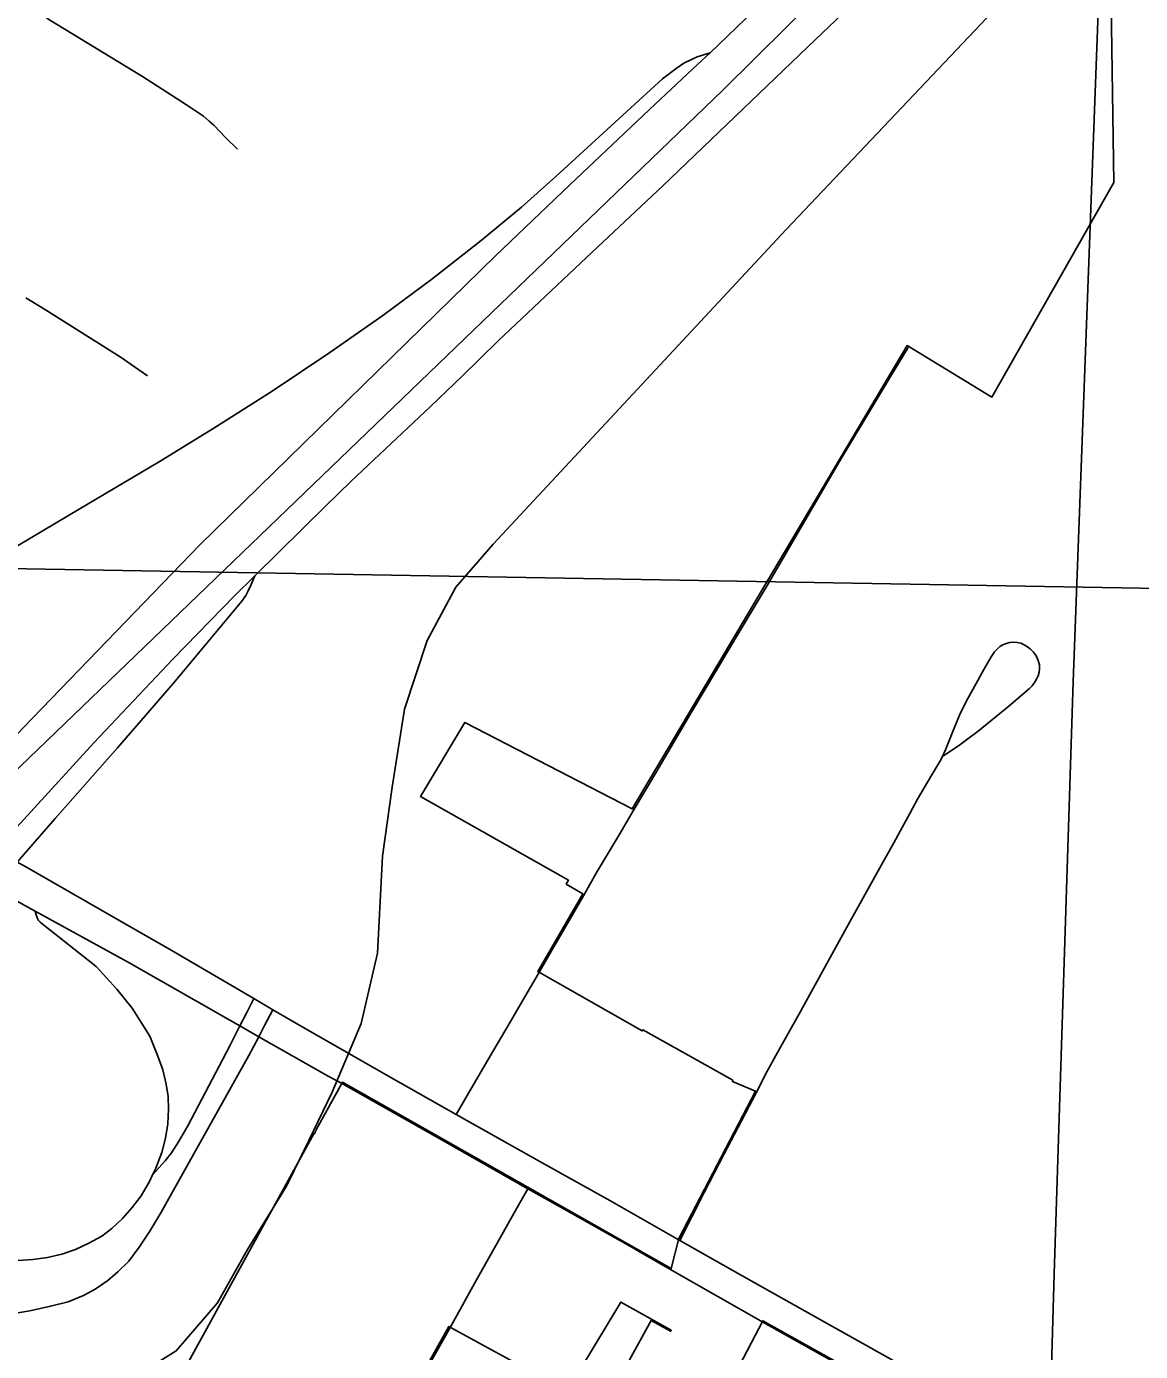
# Model space of a CAD drawing. Extents: x 0 to 34, y 0 to 22.
# Drawn here: x 4.6459 to 4.9766, y 16.7333 to 17.1265 of the extents above; entities that cross this region are included whole.
import ezdxf

# ---------------------------------------------------------------- set-up
doc = ezdxf.new("R2010")
doc.units = 0
for name, color, linetype in [('GM_X_City_Street', 7, 'Continuous'), ('GM_X_Corporation', 7, 'Continuous'), ('GM_X_Interchange_Ramps', 7, 'Continuous'), ('GM_X_Interstate_Route', 7, 'Continuous'), ('GM_X_Minor_River', 7, 'Continuous'), ('GM_X_Township_Road', 7, 'Continuous'), ('GM_X_US_Route', 7, 'Continuous'), ('SH_Text', 7, 'Continuous')]:
    doc.layers.add(name, color=color, linetype=linetype)

msp = doc.modelspace()

# ---------------------------------------------------------------- linework, layer by layer
at = {"layer": 'GM_X_City_Street'}
for points in [[(4.64607, 17.1358), (4.64788, 17.13346), (4.64934, 17.13156), (4.65023, 17.13051), (4.65123, 17.12963), (4.65252, 17.12864), (4.68029, 17.11166), (4.69334, 17.10329), (4.69839, 17.0999), (4.7001, 17.09847), (4.70154, 17.09724), (4.7051, 17.09354), (4.70849, 17.09014)], [(4.68184, 17.02291), (4.67794, 17.02557), (4.67395, 17.02828), (4.65152, 17.04242), (4.64571, 17.04598)]]:
    msp.add_lwpolyline(points, dxfattribs=at)
at = {"layer": 'GM_X_Corporation'}
for points in [[(4.75823, 17.90529), (4.98239, 17.89994), (5.48857, 17.88606), (5.47838, 16.95118), (4.45758, 16.96884), (4.4689, 17.41819), (4.47574, 17.91277)], [(4.45758, 16.96884), (5.47838, 16.95118), (5.45089, 15.93126), (4.43539, 15.94772)]]:
    msp.add_lwpolyline(points, close=True, dxfattribs=at)
for points in [[(4.6901, 16.72318), (4.73131, 16.79807), (4.73147, 16.79798), (4.73153, 16.79847), (4.73196, 16.79925), (4.73965, 16.81318), (4.79452, 16.78217), (4.83728, 16.75793), (4.83955, 16.76681), (4.86224, 16.81059), (4.85543, 16.81347), (4.85559, 16.81379), (4.84143, 16.82173), (4.82885, 16.82878), (4.82868, 16.82846), (4.79765, 16.84606), (4.81102, 16.86911), (4.8061, 16.87202), (4.80673, 16.87315), (4.76282, 16.89804), (4.77604, 16.91999), (4.8257, 16.89435), (4.90733, 17.03186), (4.93247, 17.01657), (4.96867, 17.08023), (4.96672, 17.2062)], [(4.81667, 16.71584), (4.8313, 16.7425), (4.83709, 16.73929), (4.83725, 16.73958), (4.82227, 16.74796), (4.80637, 16.72156), (4.77127, 16.74073), (4.66882, 16.55752)], [(4.89846, 16.72335), (4.86448, 16.74243), (4.84364, 16.70262)]]:
    msp.add_lwpolyline(points, dxfattribs=at)
at = {"layer": 'GM_X_Interchange_Ramps'}
for points in [[(4.84879, 17.1187), (4.84496, 17.11752), (4.84329, 17.11678), (4.84103, 17.11563), (4.8387, 17.11408), (4.83467, 17.111), (4.80305, 17.082), (4.79282, 17.07294), (4.78085, 17.06304), (4.76618, 17.05154), (4.75169, 17.04082), (4.73591, 17.02975), (4.71883, 17.01836), (4.70151, 17.00733), (4.68561, 16.99759), (4.65836, 16.98142), (4.62844, 16.96367)], [(4.64315, 16.87857), (4.6544, 16.89145), (4.67294, 16.91241), (4.68955, 16.93161), (4.7098, 16.95603), (4.71098, 16.95772), (4.71169, 16.95906), (4.71261, 16.96095), (4.71362, 16.9635)], [(4.64842, 16.86395), (4.64878, 16.86289), (4.64913, 16.86183), (4.64947, 16.86126), (4.64998, 16.86072), (4.65099, 16.85979), (4.65515, 16.85655), (4.66655, 16.84753), (4.67273, 16.84088), (4.67724, 16.83519), (4.68247, 16.82688), (4.68486, 16.82097), (4.68633, 16.81687), (4.68739, 16.81264), (4.68791, 16.80895), (4.68808, 16.80523), (4.68785, 16.80089), (4.68715, 16.7966), (4.68605, 16.79239), (4.68432, 16.78771), (4.68334, 16.78569), (4.68242, 16.78379), (4.67989, 16.77949), (4.6773, 16.77599), (4.67441, 16.77273), (4.67118, 16.76982), (4.66821, 16.76757), (4.66444, 16.76541), (4.66048, 16.7636), (4.65636, 16.7622), (4.65212, 16.76117), (4.64781, 16.76056), (4.64346, 16.76032)], [(4.71339, 16.83804), (4.71127, 16.83389), (4.70923, 16.82992), (4.70622, 16.82404), (4.69377, 16.80023), (4.69099, 16.79548), (4.6889, 16.79225), (4.68705, 16.78991), (4.68334, 16.78569)], [(4.71483, 16.82673), (4.71658, 16.83005), (4.71905, 16.83473)]]:
    msp.add_lwpolyline(points, dxfattribs=at)
at = {"layer": 'GM_X_Interstate_Route'}
for points in [[(4.84879, 17.1187), (4.86455, 17.13387), (4.90559, 17.17286), (4.94521, 17.21066), (4.96694, 17.23168), (4.99377, 17.25845)], [(4.60959, 16.85175), (4.61526, 16.85826), (4.62976, 16.87439), (4.63606, 16.8814), (4.63672, 16.88212), (4.66591, 16.91394), (4.68938, 16.93885), (4.70764, 16.95756), (4.71362, 16.9635), (4.73467, 16.98421), (4.74229, 16.99156), (4.76577, 17.01377), (4.77521, 17.02278), (4.78587, 17.03322), (4.81213, 17.05795), (4.83473, 17.07928), (4.88009, 17.12269), (4.91162, 17.15272), (4.92201, 17.16254), (4.95789, 17.19696), (4.96695, 17.20565)], [(4.40088, 16.61659), (4.51175, 16.76283), (4.53169, 16.78883), (4.57529, 16.84083), (4.60591, 16.87705), (4.61272, 16.88427), (4.61953, 16.89149), (4.64488, 16.91837), (4.6973, 16.97269), (4.78511, 17.05851), (4.80719, 17.07951), (4.83246, 17.1035), (4.84519, 17.11539), (4.84879, 17.1187)]]:
    msp.add_lwpolyline(points, dxfattribs=at)
at = {"layer": 'GM_X_Minor_River'}
for points in [[(4.98588, 17.76947), (4.9787, 17.56607), (4.96999, 17.29932), (4.96524, 17.16538), (4.95657, 16.93205), (4.9509, 16.75638), (4.94055, 16.39518), (4.9347, 16.1774), (4.93025, 15.92165), (4.9265, 15.72131), (4.92336, 15.4796), (4.92222, 15.27619), (4.92282, 15.17713), (4.92051, 14.91302), (4.91908, 14.60032), (4.91777, 14.44208)], [(4.66322, 16.71102), (4.67547, 16.72415), (4.69033, 16.73345), (4.7026, 16.74772), (4.71149, 16.76355), (4.72307, 16.78238), (4.72967, 16.79596), (4.73665, 16.8103), (4.74523, 16.83069), (4.75003, 16.8515), (4.75154, 16.88033), (4.75444, 16.90079), (4.75814, 16.9239), (4.76483, 16.94431), (4.77334, 16.96015), (4.78446, 16.97292), (4.87142, 17.06634), (4.96524, 17.16538)]]:
    msp.add_lwpolyline(points, dxfattribs=at)
at = {"layer": 'GM_X_Township_Road'}
for points in [[(4.82593, 16.8938), (4.83266, 16.90501), (4.84336, 16.92326), (4.85777, 16.94726), (4.86575, 16.9606), (4.88705, 16.99713), (4.8982, 17.01572), (4.90236, 17.02264), (4.90756, 17.03131)], [(4.91514, 16.90528), (4.91613, 16.90694), (4.91695, 16.90838), (4.91775, 16.90987), (4.91867, 16.91183), (4.92109, 16.91783), (4.92307, 16.92264), (4.92527, 16.92706), (4.92823, 16.93248), (4.93006, 16.93574), (4.93223, 16.93945), (4.93323, 16.94091), (4.93397, 16.94177), (4.9348, 16.9425), (4.93571, 16.94306), (4.93672, 16.94345), (4.93781, 16.9437), (4.93891, 16.94381), (4.93999, 16.94376), (4.94103, 16.94351), (4.94203, 16.94307), (4.94299, 16.94248), (4.94388, 16.94177), (4.94468, 16.94096), (4.94538, 16.94009), (4.94593, 16.93915), (4.94632, 16.93813), (4.94656, 16.93708), (4.9466, 16.936), (4.94646, 16.93491), (4.94616, 16.93384), (4.94571, 16.9328), (4.94513, 16.9318), (4.94444, 16.93087), (4.94365, 16.93006), (4.9375, 16.92487), (4.92839, 16.91739), (4.92533, 16.91512), (4.92297, 16.91339), (4.91807, 16.91012)], [(4.86247, 16.81003), (4.86565, 16.8163), (4.86833, 16.82119), (4.87562, 16.8342), (4.88883, 16.85817), (4.89972, 16.87776), (4.90333, 16.88425), (4.90519, 16.88768), (4.90807, 16.89299), (4.91041, 16.89723), (4.91234, 16.90059), (4.91464, 16.90445), (4.91514, 16.90528)], [(4.81125, 16.86855), (4.81497, 16.87525), (4.82206, 16.88714), (4.82593, 16.8938)], [(4.79787, 16.8455), (4.80177, 16.85222), (4.80726, 16.86168), (4.81125, 16.86855)], [(4.77342, 16.80368), (4.77672, 16.80931), (4.78337, 16.82066), (4.78913, 16.83051), (4.79311, 16.83732), (4.79787, 16.8455)], [(4.83978, 16.76625), (4.84709, 16.7805), (4.85295, 16.79193), (4.85808, 16.80179), (4.86247, 16.81003)], [(4.7715, 16.74018), (4.77951, 16.75454), (4.78741, 16.76862), (4.79158, 16.77601), (4.79475, 16.78162)], [(4.66905, 16.55696), (4.67875, 16.57424), (4.69309, 16.59967), (4.7064, 16.62357), (4.72955, 16.66473), (4.74048, 16.68425), (4.75493, 16.71034), (4.76266, 16.72453), (4.7715, 16.74018)]]:
    msp.add_lwpolyline(points, dxfattribs=at)
at = {"layer": 'GM_X_US_Route'}
for p, q in [((4.71339, 16.83804), (4.71905, 16.83473)), ((4.73988, 16.81262), (4.76949, 16.79589)), ((4.82895, 16.76223), (4.83751, 16.75737)), ((4.83751, 16.75737), (4.8647, 16.74187))]:
    msp.add_line(p, q, dxfattribs=at)
for points in [[(4.57306, 16.91686), (4.58221, 16.91204), (4.59516, 16.9052), (4.60814, 16.89784), (4.61953, 16.89149), (4.62064, 16.89088), (4.63485, 16.88316), (4.63672, 16.88212), (4.64315, 16.87857), (4.64518, 16.87745), (4.6538, 16.87249), (4.67375, 16.86102), (4.68887, 16.85237), (4.71339, 16.83804)], [(4.60795, 16.88702), (4.6097, 16.88602), (4.61272, 16.88427), (4.62976, 16.87439), (4.63629, 16.87072), (4.64535, 16.86564), (4.64842, 16.86395), (4.67592, 16.8489), (4.70622, 16.83162), (4.70923, 16.82992), (4.71483, 16.82673)], [(4.71905, 16.83473), (4.72861, 16.82915), (4.74437, 16.82014)], [(4.71483, 16.82673), (4.71193, 16.82119), (4.68572, 16.77446), (4.68251, 16.76903), (4.67938, 16.76421), (4.67623, 16.76012), (4.67303, 16.75689), (4.67002, 16.75436), (4.66624, 16.7518), (4.66279, 16.74992), (4.65828, 16.74802), (4.65303, 16.7467), (4.64689, 16.7454), (4.64047, 16.74425), (4.6288, 16.74281), (4.62633, 16.74252), (4.58935, 16.73756), (4.57646, 16.73553), (4.5661, 16.73342), (4.55708, 16.73104), (4.55133, 16.72913)], [(4.71483, 16.82673), (4.73544, 16.81503), (4.73988, 16.81262)], [(4.74437, 16.82014), (4.75399, 16.81463), (4.77342, 16.80368)], [(4.77342, 16.80368), (4.79897, 16.78927), (4.81908, 16.77806), (4.83978, 16.76625)], [(4.76949, 16.79589), (4.79475, 16.78162), (4.8032, 16.77684), (4.82534, 16.76434), (4.82895, 16.76223)], [(4.83978, 16.76625), (4.85779, 16.75608), (4.88111, 16.743), (4.90315, 16.73061)], [(4.8647, 16.74187), (4.8975, 16.72346), (4.89869, 16.7228), (4.90937, 16.71686), (4.9429, 16.69773), (4.95196, 16.69266)]]:
    msp.add_lwpolyline(points, dxfattribs=at)
at = {"layer": 'SH_Text'}
msp.add_lwpolyline([(3.99293, 16.05737), (4.3255, 16.52675), (4.57529, 16.84083), (4.85248, 17.10757), (5.01711, 17.27058), (5.11699, 17.38197), (5.24033, 17.52767), (5.4467, 17.77753), (5.74271, 18.13817), (6.17725, 18.65894), (6.37399, 18.89616), (6.60804, 19.17492), (6.883, 19.50486), (7.02018, 19.66742)], dxfattribs=at)

doc.saveas('drawing.dxf')
